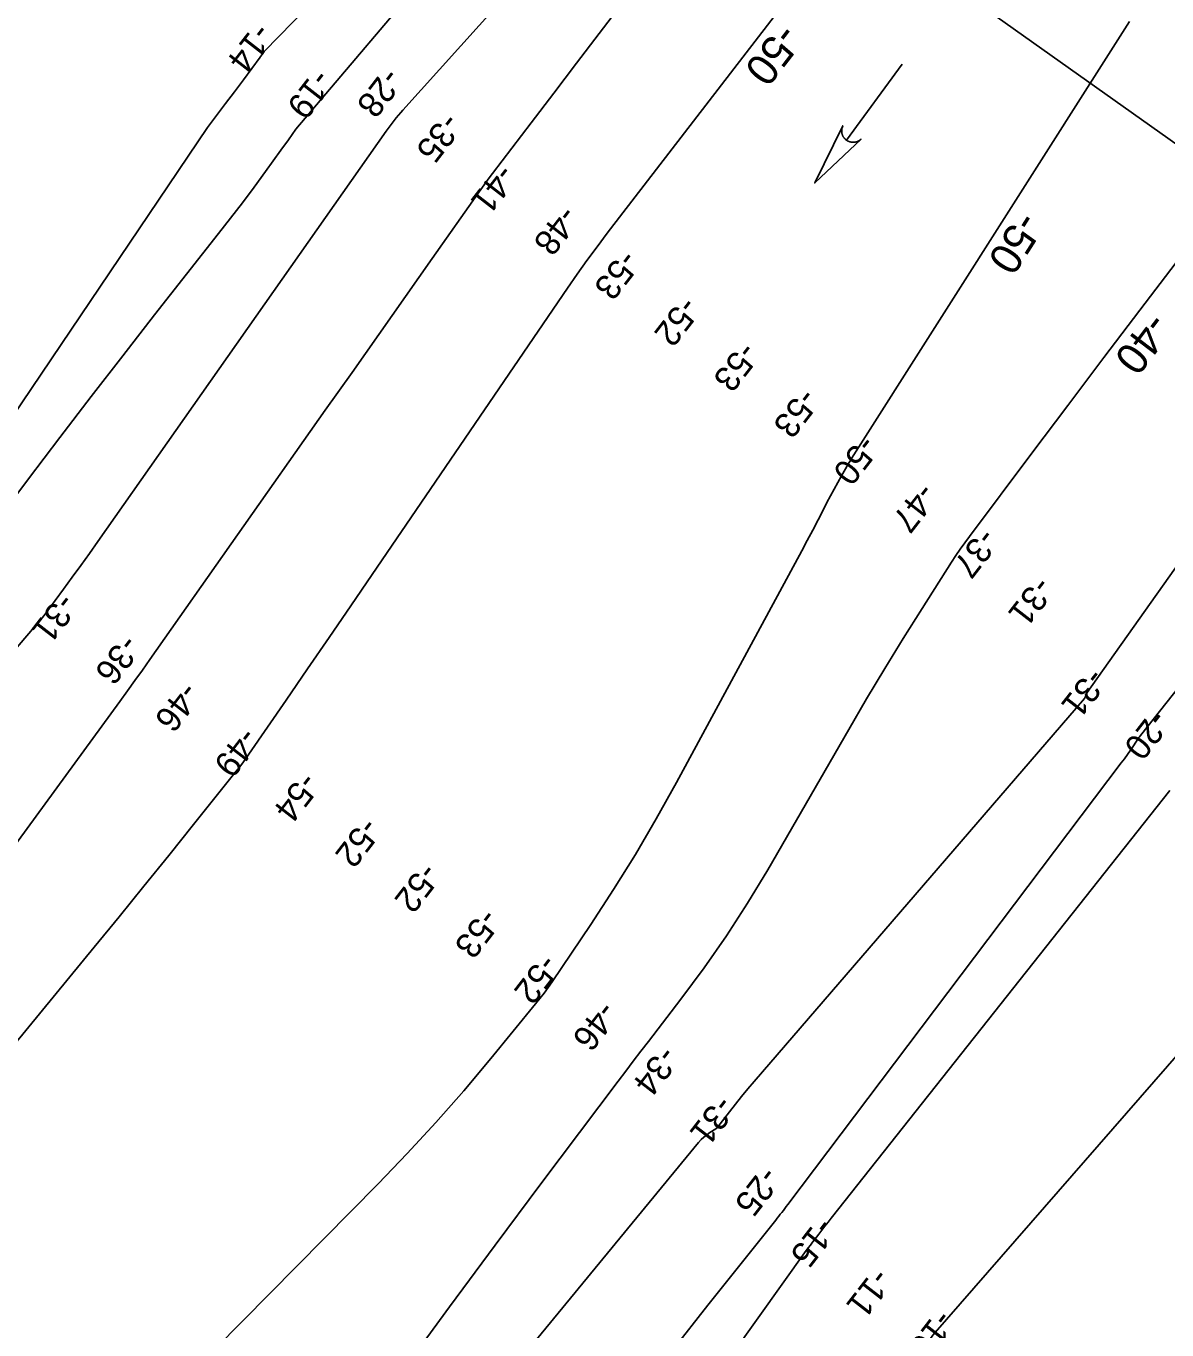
# Model space of a CAD drawing. Extents: x 3888273 to 3909528, y 158682 to 181032.
# Drawn here: x 3902388 to 3903904, y 172801 to 174532 of the extents above; entities that cross this region are included whole.
import ezdxf

# ---------------------------------------------------------------- set-up
doc = ezdxf.new("R2010")
doc.units = 0
for name, color, linetype in [('V-RIVR-RANG', 7, 'Continuous'), ('V-STRM-FLOW', 7, 'Continuous'), ('V-TOPO-DPTH', 7, 'Continuous'), ('V-TOPO-MAJR', 7, 'Continuous'), ('V-TOPO-MAJR-IDEN', 7, 'Continuous'), ('V-TOPO-MINR', 7, 'Continuous'), ('V-TOPO-MINR-IDEN', 7, 'Continuous'), ('V-UTIL-LINE', 7, 'Continuous')]:
    doc.layers.add(name, color=color, linetype=linetype)

msp = doc.modelspace()

# ---------------------------------------------------------------- linework, layer by layer
at = {"layer": 'V-STRM-FLOW'}
msp.add_line((3903552.2, 174481.8), (3903477.9, 174381.1), dxfattribs=at)
msp.add_lwpolyline([(3903497.4, 174382.2), (3903435.9, 174324.1), (3903473.2, 174400), (3903472.6, 174398.6), (3903472.2, 174397.2), (3903472, 174396.7), (3903471.9, 174396.1), (3903471.8, 174395.5), (3903471.8, 174394.9), (3903471.7, 174394.4), (3903471.7, 174393.7), (3903471.7, 174392.9), (3903471.7, 174392.5), (3903471.7, 174391.9), (3903471.8, 174391.2), (3903471.9, 174390.6), (3903472, 174390), (3903472.1, 174389.6), (3903472.3, 174389.2), (3903472.4, 174388.6), (3903472.6, 174388.2), (3903472.8, 174387.7), (3903472.9, 174387.3), (3903473.2, 174386.8), (3903473.4, 174386.2), (3903473.7, 174385.8), (3903473.9, 174385.4), (3903474.2, 174385), (3903474.4, 174384.6), (3903474.6, 174384.3), (3903474.9, 174383.9), (3903475.2, 174383.5), (3903475.6, 174383.2), (3903475.9, 174382.8), (3903476.2, 174382.5), (3903476.6, 174382.1), (3903476.9, 174381.8), (3903477.4, 174381.5), (3903477.9, 174381.1), (3903478, 174380.9), (3903478.3, 174380.8), (3903478.6, 174380.6), (3903478.9, 174380.4), (3903479.2, 174380.2), (3903479.5, 174380), (3903479.8, 174379.8), (3903480.1, 174379.7), (3903480.5, 174379.5), (3903480.8, 174379.4), (3903481, 174379.3), (3903481.7, 174379), (3903482, 174378.9), (3903482.2, 174378.8), (3903482.6, 174378.7), (3903483, 174378.6), (3903483.3, 174378.5), (3903483.8, 174378.4), (3903484.2, 174378.3), (3903484.5, 174378.3), (3903484.8, 174378.2), (3903485.2, 174378.2), (3903485.5, 174378.2), (3903485.9, 174378.1), (3903486.3, 174378.1), (3903486.7, 174378.1), (3903487.2, 174378.1), (3903487.6, 174378.1), (3903488, 174378.1), (3903488.4, 174378.2), (3903488.7, 174378.2), (3903489.1, 174378.2), (3903489.6, 174378.3), (3903489.6, 174378.3), (3903489.9, 174378.4), (3903490.2, 174378.4), (3903490.5, 174378.5), (3903490.9, 174378.6), (3903491.2, 174378.7), (3903491.5, 174378.8), (3903491.9, 174378.9), (3903492.3, 174379.1), (3903492.5, 174379.1), (3903492.8, 174379.3), (3903493.3, 174379.5), (3903493.5, 174379.6), (3903493.8, 174379.7), (3903493.9, 174379.8), (3903494.2, 174379.9), (3903494.4, 174380.1), (3903494.7, 174380.2), (3903495, 174380.4), (3903495.3, 174380.6), (3903495.6, 174380.8), (3903495.8, 174381), (3903496.1, 174381.2), (3903496.5, 174381.5), (3903496.8, 174381.7), (3903497, 174381.9), (3903497.1, 174382), (3903497.3, 174382.1)], close=True, dxfattribs=at)
at = {"layer": 'V-TOPO-DPTH'}
for points in [[(3903455, 175243.5), (3903449.1, 175235.6), (3903333.9, 175085.9), (3903331.1, 175082.6), (3903328.2, 175079.4), (3903326.7, 175077.9), (3903323.6, 175074.8), (3903322, 175073.3), (3902746.6, 174395.5), (3902736.7, 174381.5), (3902726.7, 174367.5), (3902716.6, 174353.5), (3902706.4, 174339.5), (3902691, 174318.6), (3902675.5, 174297.9), (3902659.8, 174277.3), (3902643.9, 174256.9), (3902558.8, 174148.8), (3902516.6, 174094.7), (3902474.6, 174040.4), (3902432.9, 173985.9), (3902391.5, 173931.1), (3902311.7, 173825)], [(3901867.2, 173110.8), (3902412.3, 173749.9), (3902414.4, 173752.8), (3902415.7, 173754.5), (3902438, 173784.8), (3902449.5, 173800.5), (3902460.9, 173816.3), (3902472.3, 173832.2), (3902483.6, 173848.1), (3902866.6, 174392.8), (3902869.2, 174396.4), (3902871.9, 174400), (3902874.5, 174403.6), (3902877.2, 174407.2), (3902880, 174410.7), (3902882.8, 174414.1), (3902885.8, 174417.5), (3902888.7, 174420.9), (3903014.3, 174560.2)], [(3901867.2, 173110.8), (3902412.3, 173749.9), (3902414.4, 173752.8), (3902415.7, 173754.5), (3902438, 173784.8), (3902449.5, 173800.5), (3902460.9, 173816.3), (3902472.3, 173832.2), (3902483.6, 173848.1), (3902866.6, 174392.8), (3902869.2, 174396.4), (3902871.9, 174400), (3902874.5, 174403.6), (3902877.2, 174407.2), (3902880, 174410.7), (3902882.8, 174414.1), (3902885.8, 174417.5), (3902888.7, 174420.9), (3903014.3, 174560.2)], [(3903179.8, 174562), (3903149.7, 174522.5), (3903119.5, 174483), (3903089.3, 174443.4), (3903059.1, 174403.9), (3903007.9, 174336.8), (3903003.3, 174330.8), (3902998.8, 174324.8), (3902994.4, 174318.7), (3902990.1, 174312.5), (3902927.7, 174223.9), (3902892.2, 174173.5), (3902856.7, 174123), (3902821.2, 174072.6), (3902785.7, 174022.2), (3902552.5, 173691.1), (3902542.7, 173677.2), (3902532.8, 173663.3), (3902522.8, 173649.5), (3902512.8, 173635.7), (3902170.5, 173167.4)], [(3903179.8, 174562), (3903149.7, 174522.5), (3903119.5, 174483), (3903089.3, 174443.4), (3903059.1, 174403.9), (3903007.9, 174336.8), (3903003.3, 174330.8), (3902998.8, 174324.8), (3902994.4, 174318.7), (3902990.1, 174312.5), (3902927.7, 174223.9), (3902892.2, 174173.5), (3902856.7, 174123), (3902821.2, 174072.6), (3902785.7, 174022.2), (3902552.5, 173691.1), (3902542.7, 173677.2), (3902532.8, 173663.3), (3902522.8, 173649.5), (3902512.8, 173635.7), (3902170.5, 173167.4)], [(3904426.4, 174510.2), (3904301.9, 174358.2), (3903795.8, 173644.6), (3903795.9, 173642.8), (3903795.3, 173641.1), (3903794.4, 173639.4), (3903355.6, 173131.1), (3903347.1, 173121.1), (3903338.8, 173111.1), (3903330.6, 173100.9), (3903322.5, 173090.6), (3903307.2, 173070.7), (3903306.6, 173069.9), (3903304.3, 173068.1), (3903296.6, 173063.2), (3903292.5, 173060.3), (3903288.6, 173057.2), (3903285, 173053.7), (3903281.7, 173050), (3902957.8, 172656.5)], [(3902957.8, 172656.5), (3903281.7, 173050), (3903285, 173053.7), (3903288.6, 173057.2), (3903292.5, 173060.3), (3903296.6, 173063.2), (3903304.3, 173068.1), (3903306.6, 173069.9), (3903307.2, 173070.7), (3903322.5, 173090.6), (3903330.6, 173100.9), (3903338.8, 173111.1), (3903347.1, 173121.1), (3903355.6, 173131.1), (3903794.4, 173639.4), (3903795.3, 173641.1), (3903795.9, 173642.8), (3903795.8, 173644.6), (3904301.9, 174358.2), (3904426.4, 174510.2)], [(3904753.3, 174263.4), (3904639.9, 174067), (3904618.4, 174039.2), (3904581.1, 173979.8), (3904522.2, 173904.5), (3904462.8, 173829.5), (3904403.2, 173754.8), (3904119.6, 173401.3), (3904117.5, 173398.6), (3904115.3, 173396), (3904113.1, 173393.3), (3904111, 173390.6), (3904094.7, 173370.8), (3904084.4, 173358.3), (3904074, 173345.9), (3904063.4, 173333.5), (3904052.8, 173321.2), (3903592.8, 172794.1), (3903139.4, 172139.9), (3902765.2, 171401.2)], [(3903916.2, 174218.6), (3903868, 174155.4), (3903820, 174092.2), (3903772.1, 174028.7), (3903724.3, 173965.2), (3903641.4, 173854.7), (3903635.2, 173846.3), (3903629.2, 173837.9), (3903623.4, 173829.3), (3903617.8, 173820.6), (3903578.5, 173758.9), (3903553.6, 173719.1), (3903529, 173679.2), (3903504.9, 173638.9), (3903481.2, 173598.4), (3903373.5, 173412.1), (3903346.7, 173367.7), (3903318.7, 173324.2), (3903289, 173281.8), (3903258.2, 173240.1), (3903214.9, 173184.2), (3903204.9, 173171.1), (3903194.8, 173158), (3903184.8, 173144.8), (3903174.8, 173131.6), (3903072.2, 172995.2), (3903011.2, 172913.6), (3902950.7, 172831.7), (3902890.6, 172749.3)], [(3902890.6, 172749.3), (3902950.7, 172831.7), (3903011.2, 172913.6), (3903072.2, 172995.2), (3903174.8, 173131.6), (3903184.8, 173144.8), (3903194.8, 173158), (3903204.9, 173171.1), (3903214.9, 173184.2), (3903258.2, 173240.1), (3903289, 173281.8), (3903318.7, 173324.2), (3903346.7, 173367.7), (3903373.5, 173412.1), (3903481.2, 173598.4), (3903504.9, 173638.9), (3903529, 173679.2), (3903553.6, 173719.1), (3903578.5, 173758.9), (3903617.8, 173820.6), (3903623.4, 173829.3), (3903629.2, 173837.9), (3903635.2, 173846.3), (3903641.4, 173854.7), (3903724.3, 173965.2), (3903772.1, 174028.7), (3903820, 174092.2), (3903868, 174155.4), (3903916.2, 174218.6)], [(3903247.3, 172774.5), (3903293.9, 172834), (3903384.1, 172946.9), (3903386.1, 172949.5), (3903388.2, 172952), (3903390.2, 172954.6), (3903392.2, 172957.2), (3903394.2, 172959.8), (3903396.1, 172962.3), (3903398.1, 172964.9), (3903400.1, 172967.5), (3903843.1, 173554), (3903847.3, 173559.6), (3903851.4, 173565.3), (3903855.4, 173571), (3903859.4, 173576.7), (3903866.7, 173587.6), (3903867, 173588), (3903867.4, 173588.7), (3903868.6, 173590.4), (3903990, 173743.4)], [(3903247.3, 172774.5), (3903293.9, 172834), (3903384.1, 172946.9), (3903386.1, 172949.5), (3903388.2, 172952), (3903390.2, 172954.6), (3903392.2, 172957.2), (3903394.2, 172959.8), (3903396.1, 172962.3), (3903398.1, 172964.9), (3903400.1, 172967.5), (3903843.1, 173554), (3903847.3, 173559.6), (3903851.4, 173565.3), (3903855.4, 173571), (3903859.4, 173576.7), (3903866.7, 173587.6), (3903867, 173588), (3903867.4, 173588.7), (3903868.6, 173590.4), (3903990, 173743.4)]]:
    msp.add_lwpolyline(points, dxfattribs=at)
at = {"layer": 'V-TOPO-MAJR'}
for points in [[(3903426.7, 174603.4), (3903160.2, 174257.3), (3903146.7, 174239.4), (3903133.3, 174221.2), (3903120.2, 174202.9), (3903107.3, 174184.4), (3902848, 173804.2), (3902819.5, 173762.4), (3902790.9, 173720.7), (3902762.2, 173679), (3902733.5, 173637.3), (3902684.1, 173565.5), (3902680, 173559.8), (3902675.9, 173554.1), (3902671.6, 173548.5), (3902667.3, 173542.9), (3902610.6, 173472), (3902577.7, 173431.2), (3902544.8, 173390.4), (3902511.7, 173349.7), (3902478.5, 173309.1), (3902191.5, 172960.1)], [(3902567.7, 172703.5), (3902855.7, 172995), (3902894.5, 173035.4), (3902932.6, 173076.5), (3902969.5, 173118.6), (3903005.6, 173161.4), (3903065.1, 173233.9), (3903070.8, 173241.1), (3903076.4, 173248.4), (3903081.8, 173255.8), (3903087, 173263.3), (3903138.3, 173339.6), (3903168.4, 173385.7), (3903197.6, 173432.4), (3903225.4, 173479.9), (3903252.3, 173528), (3903418.6, 173835.6), (3903425.9, 173849.2), (3903433.2, 173862.9), (3903440.3, 173876.6), (3903447.4, 173890.3), (3903452.2, 173899.8), (3903456.9, 173908.7), (3903461.6, 173917.7), (3903466.5, 173926.5), (3903471.5, 173935.3), (3903478.6, 173947.6), (3903480.1, 173950.2), (3903481.7, 173952.8), (3903483.3, 173955.4), (3903484.9, 173958), (3903823.1, 174489.8), (3903838.6, 174514.3), (3903854.3, 174538.7)]]:
    msp.add_lwpolyline(points, dxfattribs=at)
at = {"layer": 'V-TOPO-MINR'}
for points in [[(3903455, 175243.5), (3903449.1, 175235.6), (3903333.9, 175085.9), (3903331.1, 175082.6), (3903328.2, 175079.4), (3903326.7, 175077.9), (3903323.6, 175074.8), (3903322, 175073.3), (3902746.6, 174395.5), (3902736.7, 174381.5), (3902726.7, 174367.5), (3902716.6, 174353.5), (3902706.4, 174339.5), (3902691, 174318.6), (3902675.5, 174297.9), (3902659.8, 174277.3), (3902643.9, 174256.9), (3902558.8, 174148.8), (3902516.6, 174094.7), (3902474.6, 174040.4), (3902432.9, 173985.9), (3902391.5, 173931.1), (3902311.7, 173825)], [(3903343.6, 175166.2), (3903339.5, 175158.3), (3903330.6, 175144.7), (3903320.9, 175131.6), (3903304, 175110.8), (3903301.9, 175109), (3903299.6, 175107.7), (3902704.6, 174498.6), (3902701.7, 174494.8), (3902699.7, 174492), (3902699, 174491.1), (3902676.8, 174461.1), (3902665, 174445.2), (3902653.2, 174429.4), (3902641.2, 174413.6), (3902629.3, 174397.8), (3901798, 173166.4)], [(3903014.3, 174560.2), (3902888.7, 174420.9), (3902885.8, 174417.5), (3902882.8, 174414.1), (3902880, 174410.7), (3902877.2, 174407.2), (3902874.5, 174403.6), (3902871.9, 174400), (3902869.2, 174396.4), (3902866.6, 174392.8), (3902483.6, 173848.1), (3902472.3, 173832.2), (3902460.9, 173816.3), (3902449.5, 173800.5), (3902438, 173784.8), (3902415.7, 173754.5), (3902414.4, 173752.8), (3902412.3, 173749.9), (3901867.2, 173110.8)], [(3903179.8, 174562), (3903149.7, 174522.5), (3903119.5, 174483), (3903089.3, 174443.4), (3903059.1, 174403.9), (3903007.9, 174336.8), (3903003.3, 174330.8), (3902998.8, 174324.8), (3902994.4, 174318.7), (3902990.1, 174312.5), (3902927.7, 174223.9), (3902892.2, 174173.5), (3902856.7, 174123), (3902821.2, 174072.6), (3902785.7, 174022.2), (3902552.5, 173691.1), (3902542.7, 173677.2), (3902532.8, 173663.3), (3902522.8, 173649.5), (3902512.8, 173635.7), (3902170.5, 173167.4)], [(3902957.8, 172656.5), (3903281.7, 173050), (3903285, 173053.7), (3903288.6, 173057.2), (3903292.5, 173060.3), (3903296.6, 173063.2), (3903304.3, 173068.1), (3903306.6, 173069.9), (3903307.2, 173070.7), (3903322.5, 173090.6), (3903330.6, 173100.9), (3903338.8, 173111.1), (3903347.1, 173121.1), (3903355.6, 173131.1), (3903794.4, 173639.4), (3903795.3, 173641.1), (3903795.9, 173642.8), (3903795.8, 173644.6), (3904301.9, 174358.2), (3904426.4, 174510.2)], [(3902765.2, 171401.2), (3903139.4, 172139.9), (3903592.8, 172794.1), (3904052.8, 173321.2), (3904063.4, 173333.5), (3904074, 173345.9), (3904084.4, 173358.3), (3904094.7, 173370.8), (3904111, 173390.6), (3904113.1, 173393.3), (3904115.3, 173396), (3904117.5, 173398.6), (3904119.6, 173401.3), (3904403.2, 173754.8), (3904462.8, 173829.5), (3904522.2, 173904.5), (3904581.1, 173979.8), (3904618.4, 174039.2), (3904639.9, 174067), (3904753.3, 174263.4)], [(3902890.6, 172749.3), (3902950.7, 172831.7), (3903011.2, 172913.6), (3903072.2, 172995.2), (3903174.8, 173131.6), (3903184.8, 173144.8), (3903194.8, 173158), (3903204.9, 173171.1), (3903214.9, 173184.2), (3903258.2, 173240.1), (3903289, 173281.8), (3903318.7, 173324.2), (3903346.7, 173367.7), (3903373.5, 173412.1), (3903481.2, 173598.4), (3903504.9, 173638.9), (3903529, 173679.2), (3903553.6, 173719.1), (3903578.5, 173758.9), (3903617.8, 173820.6), (3903623.4, 173829.3), (3903629.2, 173837.9), (3903635.2, 173846.3), (3903641.4, 173854.7), (3903724.3, 173965.2), (3903772.1, 174028.7), (3903820, 174092.2), (3903868, 174155.4), (3903916.2, 174218.6)], [(3903247.3, 172774.5), (3903293.9, 172834), (3903384.1, 172946.9), (3903386.1, 172949.5), (3903388.2, 172952), (3903390.2, 172954.6), (3903392.2, 172957.2), (3903394.2, 172959.8), (3903396.1, 172962.3), (3903398.1, 172964.9), (3903400.1, 172967.5), (3903843.1, 173554), (3903847.3, 173559.6), (3903851.4, 173565.3), (3903855.4, 173571), (3903859.4, 173576.7), (3903866.7, 173587.6), (3903867, 173588), (3903867.4, 173588.7), (3903868.6, 173590.4), (3903990, 173743.4)], [(3902971.5, 172271.4), (3903424.7, 172906.5), (3903426, 172908.3), (3903427.4, 172910.2), (3903430.2, 172913.8), (3903433.1, 172917.6), (3903433.2, 172917.8), (3903433.3, 172917.9), (3903433.3, 172918), (3903441.3, 172928.4), (3903445.4, 172933.7), (3903449.5, 172939), (3903453.6, 172944.3), (3903457.7, 172949.5), (3903907.7, 173517.4)]]:
    msp.add_lwpolyline(points, dxfattribs=at)
at = {"layer": 'V-UTIL-LINE'}
msp.add_line((3902794.1, 175172.1), (3904630.4, 173868.4), dxfattribs=at)

# ---------------------------------------------------------------- texts
at = {"layer": 'V-RIVR-RANG'}
for s, rotation, p in [('-14', 232.0683, (3902693.9, 174538.7)), ('-28', 232.2143, (3902865.5, 174479.4)), ('-19', 232.0683, (3902772.9, 174477.5)), ('-35', 232.2143, (3902944.3, 174419.6)), ('-41', 232.2143, (3903017.1, 174351.4)), ('-48', 232.2143, (3903100.3, 174296.4)), ('-53', 232.2143, (3903180.8, 174237.4)), ('-52', 232.2143, (3903260.7, 174175.6)), ('-53', 232.2143, (3903339.2, 174115.4)), ('-53', 232.2143, (3903418.9, 174054)), ('-50', 232.2143, (3903498.1, 173991.5)), ('-47', 232.2143, (3903576, 173928.3)), ('-37', 232.2143, (3903657.3, 173868.1)), ('-31', 232.2143, (3903730.9, 173803.8)), ('-31', 232.3354, (3902433.7, 173781.8)), ('-36', 232.3354, (3902517.6, 173726.6)), ('-31', 232.0683, (3903801.5, 173682.4)), ('-46', 232.3354, (3902597, 173663.7)), ('-20', 232.0683, (3903884.9, 173626.7)), ('-49', 232.3354, (3902675.5, 173603.6)), ('-54', 232.3354, (3902755.4, 173543.9)), ('-52', 232.3354, (3902836.7, 173483.7)), ('-52', 232.3354, (3902915.5, 173423.6)), ('-53', 232.3354, (3902995.3, 173363)), ('-52', 232.3354, (3903074.3, 173302.3)), ('-46', 232.3354, (3903152, 173240.1)), ('-34', 232.3354, (3903232.7, 173180.6)), ('-31', 232.3354, (3903307.8, 173114.7)), ('-25', 232.1983, (3903367.5, 173020.5)), ('-15', 232.1983, (3903441.5, 172952.7)), ('-11', 232.1983, (3903515.9, 172885.4)), ('-10', 232.1983, (3903599.6, 172830.2))]:
    msp.add_text(s, height=33.5, rotation=rotation, dxfattribs=at).set_placement(p)
at = {"layer": 'V-TOPO-MAJR-IDEN'}
for rotation, p in [(232.4078, (3903389.7, 174538.4)), (237.5472, (3903707.6, 174288.9))]:
    msp.add_text('-50', height=41.5, rotation=rotation, dxfattribs=at).set_placement(p)
at = {"layer": 'V-TOPO-MINR-IDEN'}
msp.add_text('-40', height=41.5, rotation=232.7791, dxfattribs=at).set_placement((3903880.6, 174154.9))

doc.saveas('drawing.dxf')
